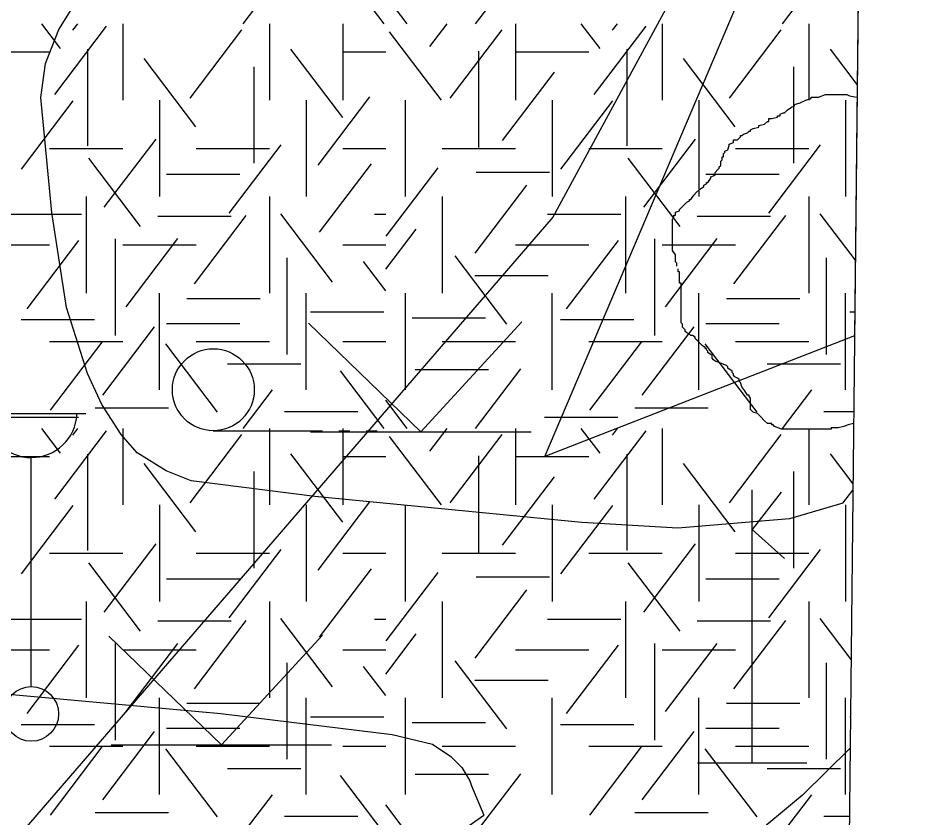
# Model space of a CAD drawing. Extents: x 419101 to 420177, y 4451541 to 4452254.
# Drawn here: x 420156.56 to 420173.1, y 4452110.65 to 4452125.29 of the extents above; entities that cross this region are included whole.
import ezdxf

# ---------------------------------------------------------------- set-up
doc = ezdxf.new("R2010")
doc.units = 0
for name, color, linetype in [('0_ÖNERİ_LEJAND', 7, 'Continuous'), ('2_KADASTRO', 7, 'Continuous'), ('3_HALİHAZIR', 7, 'Continuous'), ('Level 10', 7, 'Continuous'), ('Level 3', 7, 'Continuous'), ('Level 41', 7, 'Continuous')]:
    doc.layers.add(name, color=color, linetype=linetype)

msp = doc.modelspace()

# ---------------------------------------------------------------- linework, layer by layer
at = {"layer": '0_ÖNERİ_LEJAND'}
msp.add_lwpolyline([(419108.722, 4452245.778), (420173.096, 4452234.536), (420165.768, 4451540.511), (419101.295, 4451551.753)], close=True, dxfattribs=at)
at = {"layer": '2_KADASTRO'}
for points in [[(420171.881, 4452119.478), (420166.206, 4452117.272), (420172.002, 4452130.902)], [(420172.002, 4452130.902), (420171.881, 4452119.478)]]:
    msp.add_lwpolyline(points, dxfattribs=at)
at = {"layer": '3_HALİHAZIR'}
for p, q in [((420163.939, 4452117.722), (420161.879, 4452119.712)), ((420163.939, 4452117.722), (420165.789, 4452119.732)), ((420155.805, 4452118.057), (420157.805, 4452118.057)), ((420160.138, 4452117.741), (420162.138, 4452117.741)), ((420161.919, 4452117.722), (420165.959, 4452117.722)), ((420162.438, 4452117.741), (420162.638, 4452117.741)), ((420162.938, 4452117.741), (420163.138, 4452117.741)), ((420156.805, 4452113.057), (420156.805, 4452117.25)), ((420170.004, 4452111.66), (420170.004, 4452116.66)), ((420170.534, 4452116.617), (420170.004, 4452115.936)), ((420170.004, 4452115.936), (420170.596, 4452115.402)), ((420160.285, 4452111.989), (420158.225, 4452113.979)), ((420160.285, 4452111.989), (420162.135, 4452113.999)), ((420158.265, 4452111.989), (420162.305, 4452111.989)), ((420169.004, 4452111.66), (420171.004, 4452111.66))]:
    msp.add_line(p, q, dxfattribs=at)
for points in [[(420171.666, 4452116.417), (420170.692, 4452116.13), (420168.642, 4452115.957), (420166.888, 4452116.059), (420161.999, 4452116.537), (420159.734, 4452116.822), (420159.275, 4452117.008), (420158.742, 4452117.339), (420158.45, 4452117.673), (420158.096, 4452118.222), (420157.832, 4452118.786), (420157.45, 4452119.998), (420157.18, 4452121.733), (420156.982, 4452123.843), (420157.065, 4452124.463), (420157.309, 4452125.084), (420157.597, 4452125.544), (420157.916, 4452125.827), (420158.192, 4452126.013), (420158.619, 4452126.173), (420166.056, 4452128.056), (420171.535, 4452129.275), (420171.986, 4452129.378)], [(420171.666, 4452116.417), (420171.852, 4452116.651)], [(420147.527, 4452101.489), (420147.316, 4452101.621), (420147.195, 4452101.763), (420146.972, 4452102.085), (420146.991, 4452102.188), (420153.765, 4452112.958), (420153.987, 4452113.075), (420154.708, 4452113.071), (420160.274, 4452112.563), (420163.412, 4452112.178), (420164.15, 4452112.003), (420164.49, 4452111.78), (420164.688, 4452111.578), (420164.838, 4452111.335), (420164.867, 4452111.244), (420165.089, 4452110.705)], [(420171.802, 4452111.929), (420170.929, 4452111.069), (420167.981, 4452108.618), (420164.488, 4452106)], [(420147.503, 4452101.48), (420149.969, 4452102.362), (420152.985, 4452103.53), (420155.673, 4452104.751), (420159.742, 4452107.058), (420162.648, 4452108.982), (420165.089, 4452110.705)]]:
    msp.add_lwpolyline(points, dxfattribs=at)
for centre, radius in [((420160.138, 4452118.491), 0.75), ((420156.805, 4452112.557), 0.5)]:
    msp.add_circle(centre, radius, dxfattribs=at)
msp.add_arc((420156.805, 4452118.087), 0.837, 183.298, 356.9072, dxfattribs=at)
at = {"layer": 'Level 10'}
msp.add_lwpolyline([(420172.015, 4452132.085), (420166.354, 4452121.651), (420154.084, 4452107.454), (420148.992, 4452104.466), (420135.121, 4452100.775), (420128.273, 4452100.775), (420088.864, 4452103.747), (420090.277, 4452157.648), (420080.445, 4452158.44), (420077.635, 4452160.901), (420080.093, 4452171.272), (420094.784, 4452215.574)], dxfattribs=at)
at = {"layer": 'Level 3'}
for points in [[(420170.882, 4452123.741), (420170.986, 4452123.793), (420171.089, 4452123.819), (420171.089, 4452123.845), (420171.115, 4452123.845), (420171.141, 4452123.845), (420171.219, 4452123.845), (420171.349, 4452123.897), (420171.453, 4452123.897), (420171.53, 4452123.897), (420171.582, 4452123.897), (420171.66, 4452123.897), (420171.712, 4452123.897), (420171.738, 4452123.897), (420171.79, 4452123.871), (420171.92, 4452123.845), (420171.927, 4452123.841)], [(420168.625, 4452120.755), (420168.625, 4452120.781), (420168.625, 4452120.806), (420168.599, 4452120.832), (420168.599, 4452120.858), (420168.599, 4452120.884), (420168.599, 4452120.91), (420168.599, 4452120.936), (420168.599, 4452120.962), (420168.547, 4452121.04), (420168.547, 4452121.118), (420168.547, 4452121.144), (420168.547, 4452121.222), (420168.547, 4452121.3), (420168.547, 4452121.326), (420168.547, 4452121.352), (420168.547, 4452121.378), (420168.547, 4452121.404), (420168.547, 4452121.43), (420168.547, 4452121.456), (420168.547, 4452121.482), (420168.547, 4452121.508), (420168.547, 4452121.534), (420168.547, 4452121.612), (420168.573, 4452121.637), (420168.573, 4452121.663), (420168.573, 4452121.689), (420168.599, 4452121.689), (420168.599, 4452121.715), (420168.599, 4452121.741), (420168.677, 4452121.767), (420168.677, 4452121.793), (420168.755, 4452121.871), (420168.807, 4452121.923), (420168.858, 4452121.949), (420168.858, 4452121.975), (420168.884, 4452121.975), (420168.936, 4452122.053), (420168.988, 4452122.105), (420169.04, 4452122.157), (420169.118, 4452122.209), (420169.118, 4452122.235), (420169.17, 4452122.261), (420169.17, 4452122.287), (420169.196, 4452122.287), (420169.248, 4452122.365), (420169.248, 4452122.391), (420169.325, 4452122.417), (420169.325, 4452122.442), (420169.325, 4452122.468), (420169.377, 4452122.52), (420169.403, 4452122.546), (420169.403, 4452122.572), (420169.429, 4452122.598), (420169.429, 4452122.624), (420169.429, 4452122.65), (420169.429, 4452122.676), (420169.455, 4452122.702), (420169.455, 4452122.728), (420169.455, 4452122.754), (420169.481, 4452122.754), (420169.481, 4452122.78), (420169.481, 4452122.806), (420169.507, 4452122.832), (420169.507, 4452122.858), (420169.559, 4452122.884), (420169.585, 4452122.962), (420169.585, 4452122.988), (420169.663, 4452123.014), (420169.663, 4452123.04), (420169.663, 4452123.066), (420169.74, 4452123.066), (420169.792, 4452123.118), (420169.792, 4452123.144), (420169.818, 4452123.144), (420169.844, 4452123.17), (420169.922, 4452123.196), (420169.948, 4452123.222), (420169.974, 4452123.222), (420169.974, 4452123.248), (420170.026, 4452123.273), (420170.13, 4452123.299), (420170.13, 4452123.325), (420170.233, 4452123.351), (420170.285, 4452123.403), (420170.311, 4452123.403), (420170.311, 4452123.429), (420170.311, 4452123.455), (420170.363, 4452123.455), (420170.467, 4452123.481), (420170.467, 4452123.507), (420170.493, 4452123.507), (420170.519, 4452123.507), (420170.519, 4452123.533), (420170.571, 4452123.559), (420170.597, 4452123.559), (420170.648, 4452123.611), (420170.726, 4452123.663), (420170.778, 4452123.689), (420170.778, 4452123.715), (420170.882, 4452123.741)], [(420170.571, 4452117.768), (420170.545, 4452117.768), (420170.415, 4452117.82), (420170.389, 4452117.846), (420170.363, 4452117.846), (420170.363, 4452117.872), (420170.285, 4452117.872), (420170.233, 4452117.924), (420170.156, 4452118.002), (420170.104, 4452118.054), (420170.026, 4452118.08), (420170, 4452118.106), (420169.974, 4452118.132), (420169.974, 4452118.158), (420169.974, 4452118.236), (420169.974, 4452118.314), (420169.974, 4452118.339), (420169.948, 4452118.365), (420169.948, 4452118.391), (420169.922, 4452118.391), (420169.87, 4452118.469), (420169.818, 4452118.547), (420169.792, 4452118.625), (420169.766, 4452118.651), (420169.766, 4452118.677), (420169.74, 4452118.703), (420169.689, 4452118.729), (420169.663, 4452118.755), (420169.663, 4452118.781), (420169.637, 4452118.807), (420169.637, 4452118.833), (420169.559, 4452118.885), (420169.559, 4452118.911), (420169.533, 4452118.937), (420169.455, 4452118.963), (420169.403, 4452118.989), (420169.325, 4452119.015), (420169.299, 4452119.041), (420169.274, 4452119.067), (420169.274, 4452119.093), (420169.274, 4452119.119), (420169.196, 4452119.17), (420169.196, 4452119.196), (420169.17, 4452119.222), (420169.17, 4452119.248), (420169.144, 4452119.248), (420169.144, 4452119.274), (420169.118, 4452119.274), (420169.092, 4452119.3), (420169.066, 4452119.326), (420169.04, 4452119.352), (420169.014, 4452119.378), (420168.988, 4452119.404), (420168.962, 4452119.43), (420168.962, 4452119.456), (420168.91, 4452119.482), (420168.884, 4452119.482), (420168.858, 4452119.508), (420168.807, 4452119.534), (420168.781, 4452119.56), (420168.781, 4452119.586), (420168.755, 4452119.612), (420168.729, 4452119.638), (420168.729, 4452119.664), (420168.729, 4452119.69), (420168.703, 4452119.716), (420168.703, 4452119.742), (420168.703, 4452119.768), (420168.703, 4452119.846), (420168.703, 4452119.898), (420168.703, 4452119.924), (420168.703, 4452119.95), (420168.703, 4452119.975), (420168.703, 4452120.001), (420168.703, 4452120.027), (420168.703, 4452120.053), (420168.703, 4452120.079), (420168.703, 4452120.105), (420168.703, 4452120.131), (420168.703, 4452120.157), (420168.703, 4452120.183), (420168.703, 4452120.209), (420168.703, 4452120.235), (420168.703, 4452120.261), (420168.703, 4452120.287), (420168.703, 4452120.313), (420168.703, 4452120.391), (420168.703, 4452120.417), (420168.703, 4452120.443), (420168.677, 4452120.443), (420168.677, 4452120.469), (420168.677, 4452120.495), (420168.677, 4452120.521), (420168.677, 4452120.547), (420168.677, 4452120.573), (420168.677, 4452120.599), (420168.677, 4452120.625), (420168.677, 4452120.651), (420168.651, 4452120.651), (420168.651, 4452120.677), (420168.651, 4452120.703)], [(420171.864, 4452117.871), (420171.764, 4452117.846), (420171.686, 4452117.82), (420171.582, 4452117.794), (420171.53, 4452117.794), (420171.504, 4452117.794), (420171.479, 4452117.794), (420171.453, 4452117.794), (420171.453, 4452117.768), (420171.427, 4452117.768), (420171.401, 4452117.768), (420171.375, 4452117.768), (420171.349, 4452117.768), (420171.323, 4452117.768), (420171.297, 4452117.768), (420171.271, 4452117.768), (420171.245, 4452117.768), (420171.219, 4452117.768), (420171.141, 4452117.768), (420171.089, 4452117.768), (420171.012, 4452117.768), (420170.96, 4452117.768), (420170.934, 4452117.768), (420170.908, 4452117.768), (420170.856, 4452117.768), (420170.778, 4452117.768), (420170.752, 4452117.768), (420170.7, 4452117.768), (420170.674, 4452117.768), (420170.622, 4452117.768), (420170.597, 4452117.768), (420170.571, 4452117.768)]]:
    msp.add_lwpolyline(points, dxfattribs=at)
at = {"layer": 'Level 41'}
for p, q in [((420164.942, 4452125.191), (420165.771, 4452126.282)), ((420163.266, 4452125.191), (420162.654, 4452125.997)), ((420160.683, 4452125.191), (420161.166, 4452125.825)), ((420170.562, 4452125.191), (420171.099, 4452125.897)), ((420163.689, 4452125.191), (420163.295, 4452125.709)), ((420157.341, 4452124.739), (420156.997, 4452125.191)), ((420157.234, 4452123.897), (420158.184, 4452125.147)), ((420157.567, 4452125.071), (420157.658, 4452125.191)), ((420158.478, 4452125.191), (420158.478, 4452123.793)), ((420161.164, 4452125.191), (420161.164, 4452123.793)), ((420162.507, 4452125.191), (420162.507, 4452123.793)), ((420162.507, 4452125.191), (420162.507, 4452123.793)), ((420164.105, 4452124.774), (420164.422, 4452125.191)), ((420165.671, 4452125.191), (420165.671, 4452123.793)), ((420167.22, 4452124.739), (420166.876, 4452125.191)), ((420167.113, 4452123.897), (420168.063, 4452125.147)), ((420167.446, 4452125.071), (420167.537, 4452125.191)), ((420168.357, 4452125.191), (420168.357, 4452123.793)), ((420171.043, 4452125.191), (420171.043, 4452123.793)), ((420159.711, 4452123.828), (420160.66, 4452125.078)), ((420164.316, 4452123.793), (420163.367, 4452125.043)), ((420164.476, 4452123.828), (420165.425, 4452125.078)), ((420169.59, 4452123.828), (420170.539, 4452125.078)), ((420155.792, 4452124.677), (420157.135, 4452124.677)), ((420157.834, 4452124.724), (420157.834, 4452122.957)), ((420162.508, 4452123.477), (420161.559, 4452124.726)), ((420162.507, 4452124.677), (420163.295, 4452124.677)), ((420164.996, 4452124.689), (420164.996, 4452122.922)), ((420165.671, 4452124.677), (420167.014, 4452124.677)), ((420167.713, 4452124.724), (420167.713, 4452122.957)), ((420171.93, 4452124.079), (420171.438, 4452124.726)), ((420159.818, 4452123.302), (420158.869, 4452124.551)), ((420169.697, 4452123.302), (420168.748, 4452124.551)), ((420160.882, 4452124.403), (420160.882, 4452122.636)), ((420165.436, 4452123.056), (420166.385, 4452124.306)), ((420170.761, 4452124.403), (420170.761, 4452122.636)), ((420162.056, 4452122.6), (420163.005, 4452123.85)), ((420156.623, 4452122.531), (420157.572, 4452123.781)), ((420159.15, 4452123.793), (420159.15, 4452122.026)), ((420161.836, 4452123.793), (420161.836, 4452122.026)), ((420161.836, 4452123.793), (420161.836, 4452122.026)), ((420163.657, 4452122.026), (420163.657, 4452123.793)), ((420166.343, 4452123.793), (420166.343, 4452122.026)), ((420166.502, 4452122.531), (420167.451, 4452123.781)), ((420169.029, 4452123.793), (420169.029, 4452122.026)), ((420171.715, 4452123.793), (420171.715, 4452122.026)), ((420171.715, 4452123.793), (420171.715, 4452122.026)), ((420158.14, 4452121.83), (420159.091, 4452123.079)), ((420160.431, 4452121.725), (420161.38, 4452122.975)), ((420168.019, 4452121.83), (420168.97, 4452123.079)), ((420170.31, 4452121.725), (420171.259, 4452122.975)), ((420157.135, 4452122.909), (420158.478, 4452122.909)), ((420159.821, 4452122.909), (420161.164, 4452122.909)), ((420162.507, 4452122.909), (420163.295, 4452122.909)), ((420164.328, 4452122.909), (420165.671, 4452122.909)), ((420167.014, 4452122.909), (420168.357, 4452122.909)), ((420169.7, 4452122.909), (420171.043, 4452122.909)), ((420158.806, 4452121.48), (420157.856, 4452122.729)), ((420168.685, 4452121.48), (420167.735, 4452122.729)), ((420162.082, 4452121.374), (420163.032, 4452122.623)), ((420163.305, 4452121.305), (420164.254, 4452122.554)), ((420164.952, 4452122.475), (420166.295, 4452122.475)), ((420159.281, 4452122.439), (420160.624, 4452122.439)), ((420169.16, 4452122.439), (420170.503, 4452122.439)), ((420164.93, 4452120.988), (420165.879, 4452122.238)), ((420157.807, 4452122.026), (420157.807, 4452120.259)), ((420161.164, 4452122.026), (420161.164, 4452120.259)), ((420164.328, 4452122.026), (420164.328, 4452120.259)), ((420167.686, 4452122.026), (420167.686, 4452120.259)), ((420171.043, 4452122.026), (420171.043, 4452120.259)), ((420156.379, 4452121.702), (420157.722, 4452121.702)), ((420159.121, 4452121.669), (420160.464, 4452121.669)), ((420159.791, 4452120.428), (420160.741, 4452121.678)), ((420162.321, 4452120.462), (420161.372, 4452121.711)), ((420163.091, 4452121.702), (420163.295, 4452121.702)), ((420166.258, 4452121.702), (420167.601, 4452121.702)), ((420169, 4452121.669), (420170.343, 4452121.669)), ((420169.67, 4452120.428), (420170.62, 4452121.678)), ((420171.896, 4452120.862), (420171.251, 4452121.711)), ((420163.295, 4452120.696), (420163.854, 4452121.432)), ((420156.728, 4452119.972), (420157.678, 4452121.222)), ((420158.339, 4452121.254), (420158.339, 4452119.486)), ((420158.539, 4452120.008), (420159.488, 4452121.257)), ((420166.607, 4452119.972), (420167.557, 4452121.222)), ((420168.218, 4452121.254), (420168.218, 4452119.486)), ((420168.418, 4452120.008), (420169.367, 4452121.257)), ((420155.792, 4452121.142), (420157.135, 4452121.142)), ((420158.478, 4452121.142), (420159.821, 4452121.142)), ((420162.507, 4452121.142), (420163.295, 4452121.142)), ((420165.671, 4452121.142), (420167.014, 4452121.142)), ((420168.357, 4452121.142), (420169.7, 4452121.142)), ((420161.482, 4452120.904), (420161.482, 4452119.136)), ((420163.295, 4452120.302), (420162.889, 4452120.836)), ((420165.515, 4452119.691), (420164.566, 4452120.941)), ((420171.361, 4452120.904), (420171.361, 4452119.136)), ((420164.925, 4452120.582), (420166.268, 4452120.582)), ((420159.15, 4452118.491), (420159.15, 4452120.259)), ((420159.655, 4452120.161), (420160.998, 4452120.161)), ((420161.836, 4452118.491), (420161.836, 4452120.259)), ((420163.657, 4452118.491), (420163.657, 4452120.259)), ((420166.343, 4452118.491), (420166.343, 4452120.259)), ((420169.029, 4452118.491), (420169.029, 4452120.259)), ((420169.534, 4452120.161), (420170.877, 4452120.161)), ((420171.715, 4452118.491), (420171.715, 4452120.259)), ((420161.918, 4452119.916), (420163.261, 4452119.916)), ((420171.797, 4452119.916), (420171.886, 4452119.916)), ((420156.618, 4452119.776), (420157.961, 4452119.776)), ((420159.281, 4452119.705), (420160.624, 4452119.705)), ((420163.78, 4452119.81), (420165.123, 4452119.81)), ((420166.497, 4452119.776), (420167.84, 4452119.776)), ((420169.16, 4452119.705), (420170.503, 4452119.705)), ((420158.114, 4452118.394), (420159.063, 4452119.644)), ((420167.993, 4452118.394), (420168.942, 4452119.644)), ((420157.135, 4452119.375), (420158.478, 4452119.375)), ((420157.154, 4452118.115), (420158.103, 4452119.364)), ((420159.821, 4452119.375), (420161.164, 4452119.375)), ((420162.507, 4452119.375), (420163.295, 4452119.375)), ((420164.328, 4452119.375), (420165.671, 4452119.375)), ((420167.014, 4452119.375), (420168.357, 4452119.375)), ((420167.033, 4452118.115), (420167.982, 4452119.364)), ((420169.7, 4452119.375), (420171.043, 4452119.375)), ((420160.217, 4452118.08), (420159.267, 4452119.329)), ((420170.096, 4452118.08), (420169.146, 4452119.329)), ((420160.4, 4452118.968), (420161.743, 4452118.968)), ((420163.266, 4452117.782), (420162.464, 4452118.838)), ((420163.834, 4452118.864), (420165.176, 4452118.864)), ((420164.942, 4452117.782), (420165.771, 4452118.873)), ((420170.279, 4452118.968), (420171.622, 4452118.968)), ((420160.683, 4452117.782), (420161.22, 4452118.488)), ((420170.562, 4452117.782), (420171.099, 4452118.488)), ((420163.689, 4452117.782), (420163.295, 4452118.3)), ((420157.977, 4452118.163), (420159.32, 4452118.163)), ((420161.439, 4452118.094), (420162.782, 4452118.094)), ((420167.856, 4452118.163), (420169.199, 4452118.163)), ((420171.318, 4452118.094), (420171.867, 4452118.094)), ((420156.325, 4452117.988), (420157.668, 4452117.988)), ((420166.204, 4452117.988), (420167.547, 4452117.988)), ((420157.341, 4452117.33), (420156.997, 4452117.782)), ((420157.234, 4452116.488), (420158.184, 4452117.738)), ((420157.567, 4452117.662), (420157.658, 4452117.782)), ((420158.478, 4452117.782), (420158.478, 4452116.384)), ((420161.164, 4452117.782), (420161.164, 4452116.384)), ((420162.507, 4452117.782), (420162.507, 4452116.384)), ((420162.507, 4452117.782), (420162.507, 4452116.384)), ((420164.105, 4452117.365), (420164.422, 4452117.782)), ((420165.671, 4452117.782), (420165.671, 4452116.384)), ((420167.22, 4452117.33), (420166.876, 4452117.782)), ((420167.113, 4452116.488), (420168.063, 4452117.738)), ((420167.446, 4452117.662), (420167.537, 4452117.782)), ((420168.357, 4452117.782), (420168.357, 4452116.384)), ((420171.043, 4452117.782), (420171.043, 4452116.384)), ((420159.711, 4452116.419), (420160.66, 4452117.669)), ((420164.316, 4452116.384), (420163.367, 4452117.634)), ((420164.476, 4452116.419), (420165.425, 4452117.669)), ((420169.59, 4452116.419), (420170.539, 4452117.669)), ((420155.792, 4452117.268), (420157.135, 4452117.268)), ((420157.834, 4452117.315), (420157.834, 4452115.548)), ((420162.508, 4452116.068), (420161.559, 4452117.317)), ((420162.507, 4452117.268), (420163.295, 4452117.268)), ((420164.996, 4452117.28), (420164.996, 4452115.513)), ((420165.671, 4452117.268), (420167.014, 4452117.268)), ((420167.713, 4452117.315), (420167.713, 4452115.548)), ((420171.853, 4452116.771), (420171.438, 4452117.317)), ((420159.818, 4452115.893), (420158.869, 4452117.142)), ((420169.697, 4452115.893), (420168.748, 4452117.142)), ((420160.882, 4452116.994), (420160.882, 4452115.227)), ((420165.436, 4452115.647), (420166.385, 4452116.897)), ((420170.761, 4452116.994), (420170.761, 4452115.227)), ((420156.623, 4452115.122), (420157.572, 4452116.372)), ((420159.15, 4452116.384), (420159.15, 4452114.617)), ((420161.836, 4452116.384), (420161.836, 4452114.617)), ((420161.836, 4452116.384), (420161.836, 4452114.617)), ((420162.056, 4452115.191), (420163.005, 4452116.441)), ((420163.657, 4452114.617), (420163.657, 4452116.384)), ((420166.343, 4452116.384), (420166.343, 4452114.617)), ((420166.502, 4452115.122), (420167.451, 4452116.372)), ((420169.029, 4452116.384), (420169.029, 4452114.617)), ((420171.715, 4452116.384), (420171.715, 4452114.617)), ((420171.715, 4452116.384), (420171.715, 4452114.617)), ((420158.14, 4452114.421), (420159.091, 4452115.67)), ((420160.431, 4452114.316), (420161.38, 4452115.566)), ((420168.019, 4452114.421), (420168.97, 4452115.67)), ((420170.31, 4452114.316), (420171.259, 4452115.566)), ((420157.135, 4452115.5), (420158.478, 4452115.5)), ((420159.821, 4452115.5), (420161.164, 4452115.5)), ((420162.507, 4452115.5), (420163.295, 4452115.5)), ((420164.328, 4452115.5), (420165.671, 4452115.5)), ((420167.014, 4452115.5), (420168.357, 4452115.5)), ((420169.7, 4452115.5), (420171.043, 4452115.5)), ((420158.806, 4452114.071), (420157.856, 4452115.32)), ((420162.082, 4452113.965), (420163.032, 4452115.214)), ((420168.685, 4452114.071), (420167.735, 4452115.32)), ((420163.305, 4452113.896), (420164.254, 4452115.145)), ((420164.952, 4452115.066), (420166.295, 4452115.066)), ((420159.281, 4452115.03), (420160.624, 4452115.03)), ((420169.16, 4452115.03), (420170.503, 4452115.03)), ((420164.93, 4452113.579), (420165.879, 4452114.829)), ((420157.807, 4452114.617), (420157.807, 4452112.85)), ((420161.164, 4452114.617), (420161.164, 4452112.85)), ((420164.328, 4452114.617), (420164.328, 4452112.85)), ((420167.686, 4452114.617), (420167.686, 4452112.85)), ((420171.043, 4452114.617), (420171.043, 4452112.85)), ((420156.379, 4452114.293), (420157.722, 4452114.293)), ((420159.121, 4452114.26), (420160.464, 4452114.26)), ((420159.791, 4452113.019), (420160.741, 4452114.269)), ((420162.321, 4452113.053), (420161.372, 4452114.302)), ((420163.091, 4452114.293), (420163.295, 4452114.293)), ((420166.258, 4452114.293), (420167.601, 4452114.293)), ((420169, 4452114.26), (420170.343, 4452114.26)), ((420169.67, 4452113.019), (420170.62, 4452114.269)), ((420171.819, 4452113.555), (420171.251, 4452114.302)), ((420163.295, 4452113.287), (420163.854, 4452114.023)), ((420155.792, 4452113.733), (420157.135, 4452113.733)), ((420156.728, 4452112.563), (420157.678, 4452113.813)), ((420158.339, 4452113.845), (420158.339, 4452112.077)), ((420158.478, 4452113.733), (420159.821, 4452113.733)), ((420158.539, 4452112.599), (420159.488, 4452113.848)), ((420162.507, 4452113.733), (420163.295, 4452113.733)), ((420165.671, 4452113.733), (420167.014, 4452113.733)), ((420166.607, 4452112.563), (420167.557, 4452113.813)), ((420168.218, 4452113.845), (420168.218, 4452112.077)), ((420168.357, 4452113.733), (420169.7, 4452113.733)), ((420168.418, 4452112.599), (420169.367, 4452113.848)), ((420161.482, 4452113.495), (420161.482, 4452111.727)), ((420163.295, 4452112.893), (420162.889, 4452113.427)), ((420165.515, 4452112.282), (420164.566, 4452113.532)), ((420171.361, 4452113.495), (420171.361, 4452111.727)), ((420164.925, 4452113.173), (420166.268, 4452113.173)), ((420159.15, 4452111.082), (420159.15, 4452112.85)), ((420159.655, 4452112.752), (420160.998, 4452112.752)), ((420161.836, 4452111.082), (420161.836, 4452112.85)), ((420163.657, 4452111.082), (420163.657, 4452112.85)), ((420166.343, 4452111.082), (420166.343, 4452112.85)), ((420169.029, 4452111.082), (420169.029, 4452112.85)), ((420169.534, 4452112.752), (420170.877, 4452112.752)), ((420171.715, 4452111.082), (420171.715, 4452112.85)), ((420161.918, 4452112.507), (420163.261, 4452112.507)), ((420163.78, 4452112.401), (420165.123, 4452112.401)), ((420171.797, 4452112.507), (420171.808, 4452112.507)), ((420156.618, 4452112.367), (420157.961, 4452112.367)), ((420158.114, 4452110.985), (420159.063, 4452112.235)), ((420159.281, 4452112.296), (420160.624, 4452112.296)), ((420166.497, 4452112.367), (420167.84, 4452112.367)), ((420167.993, 4452110.985), (420168.942, 4452112.235)), ((420169.16, 4452112.296), (420170.503, 4452112.296)), ((420157.135, 4452111.966), (420158.478, 4452111.966)), ((420157.154, 4452110.706), (420158.103, 4452111.955)), ((420160.217, 4452110.671), (420159.267, 4452111.92)), ((420159.821, 4452111.966), (420161.164, 4452111.966)), ((420162.507, 4452111.966), (420163.295, 4452111.966)), ((420164.328, 4452111.966), (420165.671, 4452111.966)), ((420167.014, 4452111.966), (420168.357, 4452111.966)), ((420167.033, 4452110.706), (420167.982, 4452111.955)), ((420170.096, 4452110.671), (420169.146, 4452111.92)), ((420169.7, 4452111.966), (420171.043, 4452111.966)), ((420160.4, 4452111.559), (420161.743, 4452111.559)), ((420170.279, 4452111.559), (420171.622, 4452111.559)), ((420163.266, 4452110.373), (420162.464, 4452111.429)), ((420163.834, 4452111.455), (420165.176, 4452111.455)), ((420164.942, 4452110.373), (420165.771, 4452111.464)), ((420160.683, 4452110.373), (420161.22, 4452111.079)), ((420170.562, 4452110.373), (420171.099, 4452111.079)), ((420157.977, 4452110.754), (420159.32, 4452110.754)), ((420163.689, 4452110.373), (420163.295, 4452110.891)), ((420167.856, 4452110.754), (420169.199, 4452110.754)), ((420161.439, 4452110.685), (420162.782, 4452110.685)), ((420171.318, 4452110.685), (420171.789, 4452110.685))]:
    msp.add_line(p, q, dxfattribs=at)

doc.saveas('drawing.dxf')
